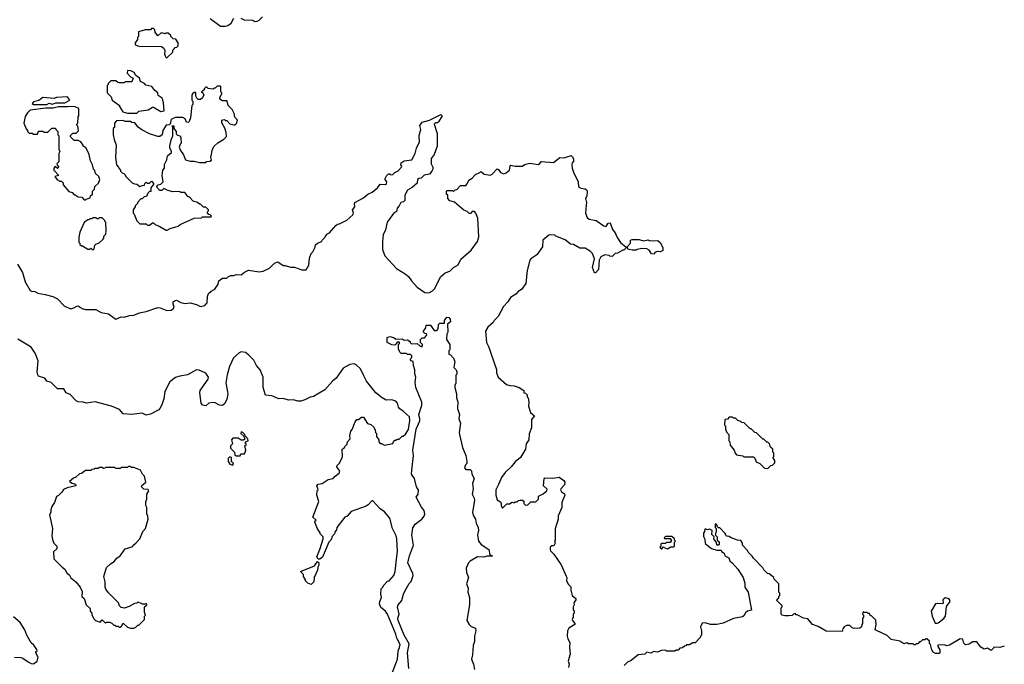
# Model space of a CAD drawing. Extents: x 2239805 to 2396427, y 665731 to 772158.
# Tile 265 of 326: x 2387004 to 2396427, y 703075 to 709246. Entities that reach past the tile are written whole.
import ezdxf

# ---------------------------------------------------------------- set-up
doc = ezdxf.new("R2010")
doc.units = 0

msp = doc.modelspace()

# ---------------------------------------------------------------- linework, layer by layer
at = {"layer": '0CON05XD'}
for points in [[(2388827, 709257), (2388925, 709182.5), (2388975, 709182.5), (2388995, 709190), (2389026.4, 709213.6), (2389055, 709260)], [(2389121.7, 709261.7), (2389153, 709243), (2389235, 709240), (2389255, 709230), (2389277, 709233), (2389295, 709240), (2389328.3, 709271.7)], [(2388405, 708880), (2388415, 708882.5), (2388470, 708935), (2388470, 708955), (2388481.7, 708968.3), (2388491.7, 708978.3), (2388508.3, 708981.7), (2388520, 708995), (2388520, 709025), (2388498.3, 709058.3), (2388471.7, 709061.7), (2388450, 709085), (2388450, 709095), (2388425, 709117.5), (2388403.6, 709116.4), (2388395, 709110), (2388365, 709120), (2388355, 709117.5), (2388325, 709090), (2388300, 709125), (2388298.3, 709148.3), (2388285, 709160), (2388265, 709160), (2388255, 709150), (2388205, 709150), (2388141.7, 709128.3), (2388140, 709085), (2388130, 709075), (2388130, 709055), (2388110, 709025), (2388110, 709005), (2388145, 708993.8), (2388360, 708990), (2388382.5, 708972.5), (2388391.7, 708951.7), (2388390, 708915), (2388395, 708900), (2388405, 708880)], [(2388035, 708350), (2388125, 708352.5), (2388145, 708370), (2388235, 708382.5), (2388275, 708407.5), (2388285, 708407.5), (2388355, 708367.5), (2388387, 708373), (2388381.7, 708451.7), (2388367.5, 708495), (2388330.7, 708520.7), (2388326.1, 708546.1), (2388297, 708567), (2388270, 708605), (2388210, 708620), (2388200, 708635), (2388160, 708655), (2388150, 708685), (2388115, 708710), (2388099.3, 708739.3), (2388067, 708757), (2388035, 708760), (2388032.5, 708735), (2388065, 708700), (2388090, 708685), (2388078.3, 708651.7), (2388015, 708650), (2388005, 708640), (2387955, 708640), (2387943, 708643), (2387925, 708660), (2387875, 708660), (2387850, 708635), (2387850, 708625), (2387840, 708615), (2387840, 708545), (2387878.3, 708508.3), (2387890, 708475), (2387960, 708425), (2387960, 708415), (2387990, 708365), (2388035, 708350)], [(2388415, 707232.5), (2388445, 707247.5), (2388521.7, 707268.3), (2388540, 707285), (2388673, 707347), (2388745, 707350), (2388755, 707360), (2388835, 707360), (2388840, 707365), (2388828.3, 707378.3), (2388815, 707380), (2388801.7, 707391.7), (2388800, 707405), (2388810, 707415), (2388810, 707425), (2388798.3, 707438.3), (2388785, 707450), (2388761.7, 707451.7), (2388735, 707480), (2388725, 707480), (2388707, 707497), (2388665, 707510), (2388625, 707550), (2388615, 707550), (2388585, 707590), (2388545, 707590), (2388537, 707597), (2388515, 707600), (2388465, 707597.5), (2388415, 707612.5), (2388385, 707630), (2388365, 707610), (2388345, 707610), (2388312.5, 707645), (2388330, 707665), (2388355, 707670), (2388377, 707693), (2388367.5, 707755), (2388373.3, 707805), (2388390, 707825), (2388390.7, 707859.3), (2388412.5, 707905), (2388418.3, 707941.7), (2388457, 707973), (2388457, 707987), (2388442.5, 708015), (2388442.5, 708035), (2388452.5, 708095), (2388470, 708135), (2388470, 708215), (2388461.7, 708228.3), (2388478.3, 708228.3), (2388480, 708205), (2388500, 708175), (2388501.7, 708151.7), (2388515, 708140), (2388540, 708135), (2388547.5, 708115), (2388550, 708065), (2388540, 708055), (2388530, 708025), (2388543, 707993), (2388571.7, 707951.7), (2388590, 707905), (2388635, 707890), (2388675, 707892.5), (2388725, 707877.5), (2388785, 707880), (2388793, 707887), (2388825, 707890), (2388838.3, 707901.7), (2388832.5, 707925), (2388850, 708005), (2388863.9, 708036.1), (2388901.7, 708068.3), (2388959.3, 708100.7), (2388981.7, 708128.3), (2388980, 708165), (2388967, 708207), (2388938.3, 708258.3), (2388940, 708285), (2388948.3, 708288.3), (2388965, 708290), (2388975, 708280), (2388985, 708280), (2389015, 708250), (2389055, 708240), (2389065, 708240), (2389078.3, 708251.7), (2389090, 708285), (2389063, 708313), (2389057, 708347), (2389037.5, 708385), (2389000, 708425), (2388990, 708465), (2388985, 708470), (2388945, 708467.5), (2388920, 708485), (2388918.3, 708501.7), (2388940, 708535), (2388940, 708545), (2388930, 708555), (2388930, 708605), (2388925, 708610), (2388895, 708610), (2388875, 708590), (2388865, 708590), (2388855, 708580), (2388808.3, 708588.3), (2388795, 708600), (2388785, 708600), (2388770, 708585), (2388770, 708575), (2388755, 708560), (2388740, 708555), (2388755, 708550), (2388766.7, 708525), (2388755, 708497.5), (2388735, 708482.5), (2388713, 708483), (2388700, 708495), (2388690, 708515), (2388688.3, 708548.3), (2388675, 708550), (2388661.7, 708538.3), (2388650, 708525), (2388650, 708475), (2388660, 708465), (2388660, 708435), (2388650, 708425), (2388637.5, 708305), (2388625, 708270), (2388615, 708262.5), (2388600, 708265), (2388586.4, 708296.4), (2388565, 708310), (2388495, 708310), (2388461.7, 708298.3), (2388450, 708285), (2388448.3, 708251.7), (2388435, 708240), (2388405, 708237.5), (2388373.3, 708185), (2388367.5, 708142.5), (2388345, 708127.5), (2388325, 708127.5), (2388245, 708153.3), (2388171.7, 708191.7), (2388137, 708217), (2388105, 708260), (2388078.3, 708261.7), (2388065, 708270), (2388015, 708270), (2387995, 708280), (2387931.7, 708278.3), (2387910, 708255), (2387910, 708215), (2387900, 708205), (2387900, 708145), (2387908.3, 708098.3), (2387927.5, 708045), (2387920, 707925), (2387930, 707855), (2387950, 707835), (2387953, 707823), (2387970, 707805), (2387970, 707795), (2387985, 707780), (2388000, 707775), (2388015, 707760), (2388020, 707745), (2388080, 707685), (2388103, 707673), (2388125, 707670), (2388155, 707650), (2388175, 707660), (2388198.3, 707661.7), (2388201.7, 707678.3), (2388215, 707690), (2388225, 707680), (2388245, 707680), (2388265, 707700), (2388287.5, 707675), (2388260, 707635), (2388258.3, 707601.7), (2388245, 707600), (2388230, 707585), (2388218.3, 707551.7), (2388195, 707550), (2388175, 707530), (2388165, 707530), (2388130, 707495), (2388130, 707485), (2388110, 707465), (2388110, 707455), (2388090, 707425), (2388090, 707395), (2388100, 707385), (2388125, 707320), (2388155, 707290), (2388215, 707290), (2388228.3, 707278.3), (2388245, 707277.5), (2388275, 707300), (2388285, 707300), (2388300, 707285), (2388345, 707267.5), (2388405, 707232.5), (2388415, 707232.5)], [(2387265, 708433.3), (2387285, 708446.2), (2387315, 708436.2), (2387351.7, 708448.3), (2387435, 708448.8), (2387482.5, 708475), (2387465, 708502.5), (2387455, 708506.7), (2387355, 708500), (2387335, 708492.5), (2387225, 708500), (2387187, 708473), (2387135, 708460), (2387123, 708443), (2387135, 708434.2), (2387265, 708433.3)], [(2387635, 707520), (2387641.7, 707528.3), (2387678.3, 707541.7), (2387681.7, 707558.3), (2387700, 707575), (2387700, 707605), (2387720, 707625), (2387721.7, 707648.3), (2387758.3, 707681.7), (2387770, 707715), (2387760, 707745), (2387730, 707775), (2387721.7, 707801.7), (2387710, 707815), (2387702.5, 707855), (2387682.5, 707895), (2387667.5, 707955), (2387640, 708015), (2387625, 708030), (2387610, 708035), (2387610, 708045), (2387590, 708075), (2387565, 708090), (2387525, 708090), (2387490, 708125), (2387491.7, 708138.3), (2387511.7, 708158.3), (2387545, 708160), (2387567, 708183), (2387560, 708225), (2387550, 708235), (2387550, 708245), (2387560, 708255), (2387562.5, 708315), (2387570, 708325), (2387570, 708395), (2387535, 708412.5), (2387495, 708416.2), (2387465, 708411.2), (2387375, 708412.5), (2387325, 708397.5), (2387255, 708400), (2387105, 708378.8), (2387077.5, 708355), (2387055, 708320), (2387043.3, 708255), (2387065, 708200), (2387080, 708185), (2387080, 708175), (2387095, 708160), (2387125, 708160), (2387135, 708150), (2387175, 708150), (2387185, 708180), (2387225, 708180), (2387235, 708170), (2387275, 708170), (2387311.7, 708208.3), (2387348.3, 708208.3), (2387350, 708195), (2387370, 708175), (2387370, 708145), (2387380, 708135), (2387380, 708005), (2387387.5, 707985), (2387380, 707965), (2387377.5, 707885), (2387360, 707865), (2387361.7, 707851.7), (2387380, 707835), (2387365, 707820), (2387345, 707840), (2387330, 707825), (2387330, 707805), (2387380, 707755), (2387340, 707745), (2387361.7, 707711.7), (2387375, 707710), (2387385, 707700), (2387405, 707700), (2387420, 707685), (2387420, 707665), (2387475, 707600), (2387505, 707590), (2387525, 707570), (2387535, 707570), (2387565, 707550), (2387598.3, 707548.3), (2387621.7, 707521.7), (2387635, 707520)], [(2386983.3, 706905), (2387031.2, 706825), (2387055, 706737.5), (2387105, 706653.3), (2387117, 706647), (2387150, 706645), (2387178.3, 706628.3), (2387246.4, 706616.4), (2387320, 706595), (2387365, 706572.5), (2387432.5, 706505), (2387495, 706477.5), (2387523.6, 706486.4), (2387550, 706505), (2387565, 706506.7), (2387601.7, 706481.7), (2387635, 706470), (2387733, 706473), (2387785, 706442.5), (2387855, 706430), (2387925, 706380), (2387975, 706400), (2388005, 706398.8), (2388055, 706413.8), (2388095, 706416.2), (2388151.2, 706438.8), (2388215, 706453.8), (2388325, 706490), (2388347.3, 706487.3), (2388411.7, 706461.7), (2388455, 706466.7), (2388473, 706477), (2388482.5, 706495), (2388471.7, 706521.7), (2388474.1, 706545.9), (2388484.1, 706555.9), (2388505, 706560), (2388545, 706537.5), (2388585, 706530), (2388635, 706536.7), (2388695, 706520), (2388735, 706500), (2388775, 706510), (2388796.7, 706535), (2388802.5, 706595), (2388812.5, 706625), (2388835, 706647.5), (2388873, 706667), (2388902.5, 706715), (2388910, 706745), (2388923, 706757), (2388945, 706770), (2388985, 706770), (2389001.7, 706788.3), (2389025, 706797.5), (2389055, 706797.5), (2389075, 706807.5), (2389125, 706802.5), (2389155, 706830), (2389195, 706847.5), (2389295, 706833.3), (2389335, 706837.5), (2389395, 706867.5), (2389442.5, 706915), (2389473.6, 706926.4), (2389525, 706892.5), (2389545, 706892.5), (2389595, 706877.5), (2389635, 706877.5), (2389705, 706850), (2389745, 706850), (2389772.5, 706895), (2389778.3, 706961.7), (2389793, 707007), (2389810, 707025), (2389831.7, 707068.3), (2389835, 707090), (2389853, 707107), (2389896.4, 707123.6), (2389900, 707135), (2389927, 707163), (2389930, 707175), (2389950, 707195), (2389970, 707205), (2390030, 707275), (2390045, 707287.5), (2390065, 707292.5), (2390135, 707327.5), (2390190.7, 707379.3), (2390197.5, 707395), (2390190, 707425), (2390210, 707455), (2390207.5, 707485), (2390212.5, 707495), (2390295, 707541.2), (2390334.5, 707575.5), (2390376.6, 707593.4), (2390427.5, 707635), (2390455, 707670), (2390505, 707666.7), (2390513.3, 707675), (2390516.2, 707695), (2390502.5, 707715), (2390502.5, 707725), (2390515, 707750), (2390535, 707770), (2390545, 707770), (2390555, 707760), (2390575, 707762.5), (2390595, 707782.5), (2390625, 707797.5), (2390657.5, 707835), (2390660, 707845), (2390650, 707855), (2390653.9, 707876.1), (2390685, 707893.8), (2390757.5, 707905), (2390790, 707965), (2390800, 708015), (2390830, 708075), (2390828.3, 708138.3), (2390842.5, 708195), (2390833, 708233), (2390856.4, 708263.6), (2390925, 708282.5), (2391035, 708337.5), (2391047, 708327), (2391013, 708267), (2391001.7, 708258.3), (2390983, 708257), (2390970, 708245), (2391000, 708155), (2390998.8, 708035), (2390970, 707955), (2390943, 707917), (2390942.5, 707865), (2390957.5, 707835), (2390957.5, 707815), (2390947.5, 707795), (2390925, 707767.5), (2390875, 707756.7), (2390845, 707730), (2390823.9, 707726.1), (2390812.5, 707715), (2390808.3, 707681.7), (2390760.7, 707639.3), (2390715, 707612.5), (2390690, 707565), (2390690, 707515), (2390677, 707503), (2390650, 707495), (2390637, 707463), (2390615, 707440), (2390608.8, 707411.2), (2390580.5, 707389.5), (2390522.3, 707307.7), (2390505.8, 707234.2), (2390484, 707185), (2390477, 707123), (2390477, 707047), (2390500, 706985), (2390610, 706865), (2390693.6, 706813.6), (2390725, 706787.5), (2390752.5, 706745), (2390807.5, 706685), (2390880, 706635), (2390905, 706630), (2390926.1, 706633.9), (2390955, 706650), (2390977.3, 706672.7), (2391030, 706785), (2391076.4, 706823.6), (2391120.7, 706839.3), (2391155, 706872.5), (2391199.3, 706900.7), (2391225, 706952.5), (2391325, 707040), (2391386.1, 707123.9), (2391396.4, 707166.4), (2391387.5, 707345), (2391370, 707395), (2391355, 707410), (2391335, 707410), (2391318.3, 707391.7), (2391305, 707390), (2391285, 707410), (2391255, 707422.5), (2391165, 707497.5), (2391121.7, 707511.7), (2391100, 707535), (2391100, 707565), (2391090, 707575), (2391090, 707605), (2391095, 707610), (2391145, 707610), (2391155, 707600), (2391171.7, 707618.3), (2391188.3, 707621.7), (2391221.7, 707658.3), (2391275, 707660), (2391287, 707673), (2391300.7, 707709.3), (2391335, 707730), (2391365, 707762.5), (2391408.3, 707781.7), (2391415, 707790), (2391425, 707790), (2391448.3, 707768.3), (2391505, 707756.7), (2391525, 707766.7), (2391575, 707817.5), (2391585, 707812.5), (2391605, 707783.3), (2391638.3, 707771.7), (2391660.7, 707779.3), (2391692.5, 707805), (2391697.5, 707845), (2391705, 707852.5), (2391745, 707842.5), (2391815, 707842.5), (2391835, 707858.8), (2391885, 707873.8), (2391965, 707858.8), (2391981.7, 707868.3), (2391995, 707887.5), (2392111.7, 707878.3), (2392174.2, 707925.8), (2392215, 707922.5), (2392280, 707945), (2392292.5, 707935), (2392302.5, 707915), (2392302.5, 707885), (2392292.5, 707875), (2392287.5, 707855), (2392292.5, 707825), (2392303.3, 707785), (2392347.5, 707695), (2392352.5, 707645), (2392373.6, 707633.6), (2392416.1, 707626.1), (2392430, 707615), (2392435, 707600), (2392430, 707555), (2392417.5, 707535), (2392427.5, 707495), (2392425, 707470), (2392420, 707395), (2392433.6, 707353.6), (2392455, 707337.5), (2392520, 707325), (2392595, 707273.3), (2392615, 707267.5), (2392635, 707297.5), (2392655, 707300), (2392678.3, 707238.3), (2392702.5, 707205), (2392721.7, 707161.7), (2392755, 707112.5), (2392808.3, 707068.3), (2392808.3, 707061.7), (2392785, 707040), (2392775, 707040), (2392725, 707010), (2392701.7, 707008.3), (2392675, 706980), (2392653, 706983), (2392645, 706990), (2392605, 706993.3), (2392565, 706976.2), (2392548.8, 706945), (2392543.3, 706855), (2392515, 706822.5), (2392505, 706822.5), (2392486.7, 706875), (2392503.8, 706955), (2392485, 707007.5), (2392465, 707027.5), (2392415, 707057.5), (2392365, 707060), (2392305, 707092.5), (2392275, 707097.5), (2392225, 707140), (2392135, 707172.5), (2392125, 707182.5), (2392085, 707186.7), (2392068.3, 707181.7), (2392010, 707135), (2392007, 707073), (2391953.3, 706995), (2391895, 706957.5), (2391886.4, 706943.6), (2391860, 706845), (2391849.3, 706720.7), (2391805, 706663.3), (2391775, 706642.5), (2391753, 706617), (2391702.5, 706585), (2391676.1, 706543.9), (2391635, 706500), (2391582.5, 706405), (2391545, 706367.5), (2391535, 706347.5), (2391485, 706302.5), (2391462.5, 706265), (2391470, 706155), (2391495, 706110), (2391517.5, 706045), (2391566.4, 705896.4), (2391567.5, 705865), (2391582.5, 705825), (2391663, 705753), (2391695, 705742.5), (2391735, 705740), (2391783.9, 705723.9), (2391830, 705695), (2391830, 705675), (2391845, 705670), (2391860, 705655), (2391860, 705635), (2391870, 705625), (2391877.5, 705585), (2391872.5, 705545), (2391892.5, 705485), (2391930, 705455), (2391903, 705417), (2391901.7, 705338.3), (2391878.3, 705281.7), (2391876.1, 705223.9), (2391852.5, 705185), (2391845.9, 705134.1), (2391796.4, 705053.6), (2391745, 705012.5), (2391705.9, 704964.1), (2391649.5, 704910.5), (2391615, 704862.5), (2391586.7, 704795)], [(2387705, 707040), (2387717, 707053), (2387721.7, 707088.3), (2387731.7, 707098.3), (2387765, 707110), (2387798.3, 707141.7), (2387810, 707155), (2387810, 707175), (2387827, 707193), (2387832.5, 707225), (2387830, 707305), (2387820, 707315), (2387820, 707325), (2387795, 707350), (2387765, 707350), (2387755, 707340), (2387745, 707340), (2387735, 707350), (2387705, 707350), (2387695, 707340), (2387675, 707340), (2387665, 707330), (2387655, 707330), (2387622.5, 707305), (2387578.3, 707211.7), (2387570, 707165), (2387570, 707115), (2387580, 707105), (2387580, 707095), (2387595, 707080), (2387605, 707080), (2387655, 707050), (2387675, 707050), (2387685, 707060), (2387705, 707040)], [(2393075, 707000), (2393050, 707005), (2393029.3, 707039.3), (2393005, 707052.5), (2392957, 707057), (2392913, 707047), (2392905, 707040), (2392865, 707040), (2392825, 707050), (2392820, 707075), (2392850, 707105), (2392850, 707135), (2392865, 707142.5), (2392933, 707143), (2392975, 707127.5), (2393015, 707140), (2393035, 707130), (2393111.7, 707131.7), (2393135, 707110), (2393146.7, 707086.7), (2393157.5, 707065), (2393160, 707035), (2393135, 707022.5), (2393103, 707027), (2393083.6, 707016.4), (2393075, 707000)], [(2390727.1, 703035), (2390715.6, 703185), (2390729.8, 703269.8), (2390684.7, 703354.7), (2390625.6, 703495), (2390624.4, 703515.6), (2390634.2, 703555), (2390621.2, 703625), (2390626.7, 703645), (2390660, 703685), (2390675.8, 703745), (2390690.8, 703775), (2390732.4, 703847.6), (2390751.2, 703868.8), (2390768, 703925), (2390766.2, 703945), (2390720, 704045), (2390734.1, 704114.1), (2390772.5, 704215), (2390758, 704312), (2390765, 704380), (2390790, 704415), (2390852.5, 704465), (2390876.1, 704493.9), (2390881.2, 704515), (2390875, 704547.5), (2390849.5, 704579.5), (2390797.5, 704675), (2390817.5, 704705), (2390821.7, 704741.7), (2390802.5, 704775), (2390783.9, 704853.9), (2390754.3, 704894.3), (2390756, 704935), (2390773.8, 705075), (2390766.4, 705126.4), (2390799.4, 705325), (2390833.2, 705406.8), (2390834.3, 705425), (2390823, 705467), (2390851.2, 705555), (2390853.8, 705585), (2390794, 705725), (2390788.8, 705775), (2390796.2, 705825), (2390786.7, 705855), (2390786.7, 705895), (2390773.3, 705935), (2390770, 705975), (2390751.7, 705981.7), (2390740, 705995), (2390758.3, 706011.7), (2390758.3, 706028.3), (2390745, 706040), (2390715, 706040), (2390705, 706050), (2390655, 706050), (2390643, 706063), (2390630, 706095), (2390630, 706135), (2390640, 706145), (2390638.3, 706158.3), (2390615, 706160), (2390608.3, 706141.7), (2390595, 706130), (2390565, 706132.5), (2390520, 706155), (2390520, 706205), (2390545, 706212.5), (2390580, 706205), (2390608.3, 706188.3), (2390665, 706190), (2390685, 706177.5), (2390715, 706182.5), (2390740, 706165), (2390740, 706155), (2390753, 706143), (2390807, 706147), (2390835, 706120), (2390845, 706120), (2390855, 706110), (2390860, 706135), (2390840, 706155), (2390840, 706185), (2390855, 706200), (2390878.3, 706201.7), (2390900, 706225), (2390898.3, 706238.3), (2390881.7, 706241.7), (2390870, 706255), (2390870, 706265), (2390890, 706295), (2390895, 706320), (2390935, 706320), (2390971.7, 706271.7), (2390995, 706270), (2391010, 706285), (2391011.7, 706328.3), (2391025, 706340), (2391068.3, 706341.7), (2391070, 706365), (2391091.7, 706398.3), (2391110, 706395), (2391125, 706380), (2391126.7, 706353.3), (2391098.3, 706331.7), (2391100, 706255), (2391092.5, 706235), (2391090, 706185), (2391120, 706135), (2391120, 706085), (2391110, 706075), (2391110, 706045), (2391128.3, 706038.3), (2391157, 706007), (2391167.5, 705975), (2391160, 705915), (2391180, 705895), (2391187.5, 705875), (2391187, 705853), (2391178.3, 705841.7), (2391177.5, 705765), (2391167.5, 705745), (2391167.5, 705725), (2391183, 705663), (2391183.3, 705625), (2391196.1, 705586.1), (2391193.3, 705525), (2391212.5, 705465), (2391207.5, 705425), (2391223.6, 705383.6), (2391210, 705295), (2391212.5, 705275), (2391240.7, 705150.7), (2391273.3, 705075), (2391282.5, 705015), (2391281.7, 704998.3), (2391270, 704985), (2391260, 704955), (2391275, 704940), (2391315, 704940), (2391328.3, 704928.3), (2391330, 704895), (2391352.5, 704855), (2391337.5, 704805), (2391342.5, 704755), (2391333.3, 704705), (2391353.3, 704665), (2391356.7, 704645), (2391338.3, 704528.3), (2391346.7, 704495), (2391365.8, 704465.8), (2391372, 704425), (2391392, 704385), (2391393.9, 704356.1), (2391383.8, 704315), (2391393.8, 704255), (2391421.2, 704221.2), (2391493.3, 704175), (2391501.7, 704121.7), (2391530, 704115), (2391525, 704110), (2391475, 704110), (2391445, 704100), (2391385, 704102.5), (2391315, 704062.5), (2391297.5, 704045), (2391276.7, 703995), (2391281.2, 703955), (2391297.5, 703905), (2391280, 703845), (2391296.7, 703805), (2391293.8, 703765), (2391310, 703715), (2391310, 703645), (2391283.3, 703495), (2391305, 703457.5), (2391325, 703437.5), (2391365, 703420), (2391368.8, 703395), (2391356.7, 703345), (2391356.4, 703293.6), (2391342.5, 703255), (2391336.7, 703165), (2391327.5, 703125), (2391346.4, 703076.4), (2391356.7, 703025)], [(2388994.3, 705684.3), (2388997, 705663), (2388985.5, 705614.5), (2388967, 705573), (2388945, 705553.3), (2388915, 705556.2), (2388875, 705577.5), (2388855, 705580), (2388815, 705573.3), (2388785, 705548.8), (2388755, 705556.2), (2388741.2, 705575), (2388728, 705675), (2388730.8, 705695), (2388808, 705805), (2388811.2, 705825), (2388785, 705862.5), (2388720.8, 705890.8), (2388695, 705893.1), (2388611.2, 705845), (2388535.4, 705834.6), (2388495, 705821.1), (2388440.7, 705779.3), (2388394.4, 705685), (2388383.1, 705615), (2388365, 705560), (2388345, 705522.5), (2388335, 705511.2), (2388255, 705470), (2388215, 705460.8), (2388175, 705478.1), (2388075, 705465.6), (2387995, 705474.3), (2387960, 705515), (2387882.5, 705545), (2387725, 705587.5), (2387645, 705573.8), (2387613, 705583), (2387565, 705586.2), (2387545, 705598.8), (2387486.6, 705656.6), (2387449.2, 705675), (2387425, 705712.2), (2387365, 705711.9), (2387305, 705772.5), (2387265, 705786.2), (2387245.6, 705815.6), (2387184.6, 705834.6), (2387176.5, 705846.5), (2387171.4, 705875), (2387181.4, 705981.4), (2387152, 706055), (2387112.4, 706112.4), (2386986.1, 706186.1)], [(2390561.2, 702975), (2390620.8, 703125), (2390625.6, 703204.4), (2390640, 703235), (2390644.2, 703265), (2390612.5, 703325), (2390603.3, 703365), (2390525, 703556), (2390505, 703584), (2390459.5, 703619.5), (2390448.8, 703655), (2390450, 703675), (2390467.5, 703715), (2390460, 703745), (2390463, 703797), (2390480, 703815), (2390485, 703830), (2390525, 703870), (2390540, 703875), (2390583.6, 703926.4), (2390595.8, 703964.2), (2390608.9, 704081.1), (2390620, 704155), (2390613.8, 704275), (2390605.9, 704305.9), (2390573.3, 704375), (2390547.5, 704475), (2390496.7, 704535), (2390455, 704562.5), (2390385, 704640), (2390375, 704640), (2390339.3, 704600.7), (2390320.7, 704589.3), (2390175, 704537.5), (2390136.4, 704493.6), (2390117, 704483), (2390040, 704385), (2390037, 704363), (2390023, 704347), (2390017, 704323), (2389990, 704295), (2389987, 704273), (2389962.5, 704245), (2389900.5, 704099.5), (2389875, 704080), (2389861.7, 704081.7), (2389847.5, 704105), (2389880, 704185), (2389907.5, 704275), (2389907.5, 704295), (2389880, 704325), (2389880, 704335), (2389853, 704373), (2389830, 704435), (2389830, 704445), (2389840, 704455), (2389810, 704485), (2389867.5, 704635), (2389847.5, 704695), (2389850, 704735), (2389860, 704745), (2389858.3, 704758.3), (2389847.5, 704785), (2389859.3, 704800.7), (2389900, 704805), (2389955, 704843.3), (2390005, 704852.5), (2390022.5, 704875), (2390060, 704905), (2390066.7, 704925), (2390037.5, 704965), (2390037.5, 704975), (2390062.3, 704997.7), (2390087.5, 705045), (2390093.3, 705065), (2390090, 705135), (2390110, 705145), (2390115, 705160), (2390137, 705183), (2390140, 705205), (2390167, 705233), (2390162.5, 705265), (2390173, 705307), (2390187, 705323), (2390213, 705397), (2390231.7, 705418.3), (2390245, 705420), (2390275, 705440), (2390295, 705440), (2390331.7, 705381.7), (2390365, 705370), (2390392.5, 705345), (2390407.5, 705315), (2390410, 705295), (2390420, 705285), (2390420, 705255), (2390440, 705225), (2390440, 705205), (2390455, 705190), (2390465, 705190), (2390495, 705172.5), (2390575, 705190), (2390580, 705205), (2390595, 705220), (2390605, 705220), (2390615, 705230), (2390635, 705230), (2390665, 705260), (2390675, 705260), (2390695, 705277.5), (2390725, 705323.3), (2390738.8, 705408.8), (2390733, 705443), (2390677.5, 705495), (2390640.5, 705520.5), (2390630, 705535), (2390620, 705575), (2390603.6, 705593.6), (2390565, 705606.7), (2390510, 705605), (2390472.5, 705625), (2390412.5, 705675), (2390324.2, 705784.2), (2390296.2, 705836.2), (2390264, 705904), (2390225, 705942.5), (2390205, 705950), (2390163.9, 705946.1), (2390100.5, 705909.5), (2390032.5, 705815), (2389997.5, 705785), (2389925, 705702.5), (2389815, 705640), (2389785, 705633.3), (2389733.6, 705606.4), (2389693.6, 705593.6), (2389665, 705593.3), (2389625, 705606.7), (2389575, 705603.8), (2389525, 705620), (2389485, 705617.5), (2389416.4, 705646.4), (2389355, 705652.5), (2389335.7, 705725), (2389334, 705825), (2389304.2, 705894.2), (2389271.2, 705935), (2389243.3, 705985), (2389197.5, 706035), (2389165, 706060), (2389125, 706066.7), (2389103.9, 706056.1), (2389050.9, 706009.1), (2389012.9, 705925), (2388989.5, 705845), (2388978.3, 705768.3), (2388994.3, 705684.3)], [(2394165, 704950), (2394191.7, 704978.3), (2394208.3, 704981.7), (2394230, 705005), (2394230, 705025), (2394210, 705055), (2394220, 705065), (2394220, 705095), (2394210, 705105), (2394210, 705135), (2394190, 705155), (2394180, 705185), (2394165, 705200), (2394155, 705200), (2394125, 705230), (2394115, 705230), (2394055, 705290), (2394040, 705295), (2394005, 705330), (2393995, 705330), (2393937, 705387), (2393915, 705390), (2393905, 705400), (2393875, 705410), (2393855, 705430), (2393835, 705430), (2393825, 705440), (2393795, 705440), (2393778.3, 705421.7), (2393751.7, 705418.3), (2393750, 705365), (2393760, 705355), (2393760, 705325), (2393770, 705295), (2393790, 705275), (2393790, 705215), (2393800, 705205), (2393803, 705173), (2393840, 705125), (2393850, 705095), (2393865, 705080), (2393925, 705070), (2393935, 705060), (2394025, 705060), (2394038.3, 705048.3), (2394051.7, 705011.7), (2394088.3, 704998.3), (2394131.7, 704951.7), (2394165, 704950)], [(2389115, 705070), (2389121.7, 705088.3), (2389155, 705090), (2389160, 705095), (2389167.5, 705125), (2389160, 705165), (2389170, 705175), (2389170, 705185), (2389160, 705195), (2389171.7, 705208.3), (2389190, 705215), (2389187.5, 705235), (2389161.7, 705261.7), (2389160, 705275), (2389140, 705295), (2389125, 705300), (2389120, 705285), (2389148.3, 705258.3), (2389158.3, 705231.7), (2389145, 705220), (2389125, 705220), (2389095, 705240), (2389045, 705240), (2389030, 705225), (2389040, 705185), (2389020, 705165), (2389020, 705145), (2389060, 705105), (2389061.7, 705081.7), (2389075, 705070), (2389115, 705070)], [(2389045, 704980), (2389050, 705005), (2389031.7, 705011.7), (2389030, 705055), (2389015, 705060), (2389000, 705045), (2389000, 705015), (2389015, 704990), (2389045, 704980)], [(2388065, 703420), (2388095, 703422.5), (2388115, 703430), (2388135, 703450), (2388145, 703450), (2388200, 703505), (2388200, 703535), (2388207.5, 703545), (2388200, 703575), (2388200, 703625), (2388220, 703645), (2388218.3, 703658.3), (2388205, 703650), (2388175, 703650), (2388168.3, 703658.3), (2388135, 703670), (2388125, 703660), (2388103, 703657), (2388051.7, 703628.3), (2388007, 703613), (2387975, 703620), (2387960, 703635), (2387950, 703665), (2387855, 703760), (2387830, 703795), (2387822.5, 703815), (2387822.5, 703865), (2387810, 703915), (2387835, 704002.5), (2387871.7, 704038.3), (2387909.3, 704060.7), (2387935, 704092.5), (2387966.4, 704113.6), (2388015, 704180), (2388086.4, 704203.6), (2388090, 704215), (2388116.4, 704233.6), (2388152.5, 704275), (2388183.9, 704346.1), (2388207.5, 704375), (2388232.5, 704465), (2388231.7, 704491.7), (2388220, 704515), (2388220, 704575), (2388210, 704595), (2388210, 704635), (2388220, 704655), (2388220, 704705), (2388240, 704735), (2388235, 704750), (2388193, 704753), (2388170, 704775), (2388171.7, 704788.3), (2388211.7, 704818.3), (2388197, 704877), (2388180, 704895), (2388160, 704935), (2388095, 704960), (2388075, 704960), (2388065, 704970), (2388045, 704970), (2388035, 704960), (2387975, 704960), (2387965, 704950), (2387925, 704950), (2387915, 704960), (2387825, 704960), (2387818.3, 704951.7), (2387805, 704950), (2387795, 704960), (2387765, 704960), (2387755, 704950), (2387725, 704950), (2387717, 704943), (2387695, 704940), (2387685, 704930), (2387635, 704930), (2387597, 704903), (2387575, 704900), (2387540, 704865), (2387518.3, 704858.3), (2387480, 704825), (2387505, 704807.5), (2387538.3, 704798.3), (2387540, 704785), (2387460, 704765), (2387423, 704747), (2387408.3, 704721.7), (2387375, 704690), (2387355, 704680), (2387337.5, 704625), (2387312.5, 704585), (2387302.5, 704555), (2387301.7, 704528.3), (2387290, 704505), (2387316.7, 704375), (2387312.5, 704305), (2387318.3, 704268.3), (2387330, 704235), (2387360, 704205), (2387358.3, 704181.7), (2387328.3, 704151.7), (2387330, 704085), (2387410, 704005), (2387437.5, 703985), (2387455, 703950), (2387479.3, 703929.3), (2387493.6, 703903.6), (2387543, 703863), (2387582.5, 703815), (2387601.7, 703771.7), (2387600, 703725), (2387620, 703705), (2387640, 703645), (2387678.3, 703608.3), (2387680, 703585), (2387690, 703575), (2387693, 703553), (2387715, 703510), (2387730, 703495), (2387775, 703480), (2387795, 703500), (2387825, 703470), (2387835, 703480), (2387867, 703477), (2387885, 703470), (2387905, 703450), (2387915, 703450), (2387925, 703440), (2387945, 703440), (2387955, 703430), (2387965, 703430), (2387978.3, 703441.7), (2387995, 703470), (2388035, 703430), (2388065, 703420)], [(2391586.7, 704795), (2391561.2, 704745), (2391560, 704695), (2391575, 704650), (2391605, 704630), (2391612.5, 704615), (2391613, 704593), (2391625, 704570), (2391665, 704612.5), (2391695, 704610), (2391715, 704627.5), (2391735, 704620), (2391745, 704630), (2391765, 704630), (2391777.5, 704642.5), (2391793.6, 704646.4), (2391815, 704647.5), (2391828.3, 704638.3), (2391830, 704615), (2391845, 704600), (2391867, 704603), (2391895, 704630), (2391945, 704630), (2391970, 704655), (2391970, 704685), (2392015, 704706.7), (2392050, 704735), (2392050.7, 704750.7), (2392017.5, 704785), (2392023.3, 704855), (2392028.3, 704861.7), (2392105, 704856.2), (2392167.5, 704867.5), (2392210, 704835), (2392220, 704820), (2392218.3, 704791.7), (2392182.5, 704755), (2392180, 704745), (2392187.5, 704725), (2392216.4, 704706.4), (2392222.5, 704695), (2392192.5, 704625), (2392192.5, 704575), (2392157.5, 704495), (2392157.5, 704465), (2392128.3, 704371.7), (2392127.5, 704265), (2392122.5, 704255), (2392127.5, 704235), (2392115, 704210), (2392095, 704210), (2392080, 704195), (2392080, 704175), (2392085, 704160), (2392115, 704130), (2392186.1, 704026.1), (2392235, 703920), (2392240, 703905), (2392237.5, 703875), (2392255, 703840), (2392277, 703817), (2392277.5, 703785), (2392292.5, 703735), (2392327.5, 703705), (2392327, 703693), (2392307.5, 703665), (2392310, 703645), (2392300, 703625), (2392300, 703595), (2392310, 703585), (2392310, 703565), (2392300, 703555), (2392300, 703525), (2392292.5, 703505), (2392293, 703493), (2392317, 703467), (2392317.5, 703455), (2392259.3, 703420.7), (2392247.5, 703395), (2392242.5, 703345), (2392249.3, 703319.3), (2392270, 703285), (2392266.7, 703235), (2392272.5, 703175), (2392252.5, 703105), (2392262.5, 703075), (2392257.5, 703045)], [(2396426.6, 703250), (2396385, 703237.5), (2396325, 703240), (2396320, 703225), (2396305, 703210), (2396295, 703210), (2396265, 703230), (2396235, 703220), (2396200.7, 703240.7), (2396165, 703290), (2396125, 703290), (2396091.7, 703268.3), (2396055, 703260), (2396038.3, 703278.3), (2396030, 703315), (2396005, 703317.5), (2395901.7, 703258.3), (2395875, 703252.5), (2395855, 703260), (2395791.7, 703258.3), (2395790, 703245), (2395810, 703215), (2395810, 703185), (2395805, 703180), (2395768.3, 703178.3), (2395745, 703190), (2395733, 703213), (2395720, 703265), (2395710, 703275), (2395710, 703295), (2395685, 703320), (2395675, 703320), (2395665, 703310), (2395645, 703310), (2395625, 703290), (2395615, 703290), (2395598.3, 703271.7), (2395585, 703270), (2395575, 703260), (2395565, 703260), (2395555, 703270), (2395508.3, 703271.7), (2395495, 703280), (2395465, 703272.5), (2395427, 703297), (2395345, 703312.5), (2395305, 703350), (2395205, 703397.5), (2395190, 703405), (2395200, 703455), (2395198.3, 703498.3), (2395155, 703540), (2395145, 703540), (2395135, 703560), (2395125, 703560), (2395115, 703570), (2395085, 703570), (2395075, 703580), (2395070, 703555), (2395080, 703545), (2395080, 703525), (2395070, 703515), (2395070, 703465), (2395063, 703457), (2395060, 703435), (2395045, 703420), (2394988.3, 703418.3), (2394970, 703425), (2394947, 703447), (2394915, 703446.7), (2394892.5, 703435), (2394880, 703415), (2394875, 703390), (2394723, 703393), (2394645, 703437.5), (2394590, 703455), (2394545, 703510), (2394505, 703517.5), (2394445, 703550), (2394435, 703550), (2394425, 703560), (2394411.7, 703558.3), (2394397, 703543), (2394365, 703537.5), (2394325, 703537.5), (2394300, 703545), (2394290, 703555), (2394290, 703615), (2394300, 703625), (2394300, 703635), (2394250, 703685), (2394251.7, 703698.3), (2394268.3, 703711.7), (2394270, 703725), (2394280, 703735), (2394280, 703755), (2394270, 703765), (2394270, 703845), (2394225, 703890), (2394220, 703905), (2394175, 703940), (2394160, 703945), (2394125, 703980), (2394115, 704000), (2394025, 704090), (2394015, 704110), (2393975, 704150), (2393970, 704165), (2393920, 704215), (2393920, 704235), (2393905, 704260), (2393873, 704263), (2393805, 704290), (2393795, 704300), (2393771.7, 704301.7), (2393760, 704315), (2393760, 704325), (2393705, 704380), (2393691.7, 704381.7), (2393680, 704395), (2393678.3, 704408.3), (2393665, 704420), (2393660, 704415), (2393660, 704385), (2393670, 704375), (2393670, 704345), (2393660, 704315), (2393680, 704295), (2393680, 704265), (2393697, 704247), (2393697, 704223), (2393685, 704212.5), (2393675, 704220), (2393671.7, 704241.7), (2393647.5, 704275), (2393650, 704295), (2393628.3, 704318.3), (2393630, 704355), (2393605, 704370), (2393585, 704362.5), (2393575, 704370), (2393561.7, 704368.3), (2393557.5, 704345), (2393548.3, 704331.7), (2393548.3, 704298.3), (2393561.7, 704271.7), (2393563, 704233), (2393625, 704183.3), (2393675, 704166.7), (2393718.3, 704168.3), (2393720, 704155), (2393745, 704140), (2393752.5, 704115), (2393790, 704095), (2393800, 704065), (2393822.5, 704045), (2393876.1, 703986.1), (2393926.7, 703905), (2393943, 703853), (2393943.6, 703813.6), (2393976.2, 703765), (2394007.5, 703592.5), (2393970, 703585), (2393950.7, 703569.3), (2393935, 703540), (2393921.7, 703528.3), (2393835, 703512.5), (2393735, 703470), (2393675, 703457.5), (2393615, 703457.5), (2393565, 703473.3), (2393535, 703467.5), (2393520, 703435), (2393530, 703395), (2393530, 703355), (2393520, 703345), (2393520, 703335), (2393468.3, 703281.7), (2393445, 703280), (2393415, 703260), (2393385, 703260), (2393378.3, 703251.7), (2393365, 703250), (2393348.3, 703231.7), (2393321.7, 703228.3), (2393305, 703210), (2393285, 703210), (2393275, 703200), (2393195, 703200), (2393185, 703210), (2393145, 703207.5), (2393105, 703192.5), (2393073, 703197), (2393045, 703182.5), (2393005, 703190), (2392987, 703173), (2392923, 703167), (2392855, 703110), (2392820, 703095), (2392790, 703065)], [(2393205, 704180), (2393235, 704200), (2393265, 704200), (2393270, 704205), (2393270, 704245), (2393280, 704255), (2393270, 704265), (2393270, 704275), (2393245, 704300), (2393185, 704300), (2393170, 704285), (2393175, 704280), (2393228.3, 704278.3), (2393240, 704265), (2393240, 704255), (2393228.3, 704241.7), (2393195, 704240), (2393185, 704230), (2393145, 704230), (2393140, 704225), (2393140, 704205), (2393130, 704195), (2393141.7, 704181.7), (2393148.3, 704181.7), (2393165, 704200), (2393171.7, 704191.7), (2393205, 704180)], [(2389795, 703840), (2389761.7, 703851.7), (2389740, 703875), (2389740, 703885), (2389720, 703915), (2389720, 703935), (2389692.5, 703965), (2389825, 704017.5), (2389855, 704060), (2389867, 704047), (2389866.7, 704025), (2389856.7, 704005), (2389852.5, 703975), (2389823, 703907), (2389820, 703865), (2389795, 703840)], [(2395785, 703467.5), (2395795, 703472.5), (2395847.7, 703512.3), (2395862.5, 703535), (2395873, 703627), (2395907.5, 703675), (2395902.5, 703695), (2395886.4, 703706.4), (2395865, 703710), (2395847, 703703), (2395838.3, 703691.7), (2395842.5, 703665), (2395837, 703653), (2395785, 703657.5), (2395767, 703653), (2395727.5, 703585), (2395737.5, 703535), (2395765, 703470), (2395785, 703467.5)], [(2386955, 703142), (2387015, 703140), (2387035, 703133.3), (2387085, 703097.5), (2387115, 703082.5), (2387135, 703080), (2387170, 703105), (2387180, 703145), (2387160, 703185), (2387160, 703195), (2387170, 703205), (2387167, 703217), (2387139.3, 703259.3), (2387115, 703280), (2387073.3, 703353.3), (2387052.5, 703405), (2387007.5, 703475), (2386945, 703530)]]:
    msp.add_lwpolyline(points, dxfattribs=at)

doc.saveas('drawing.dxf')
